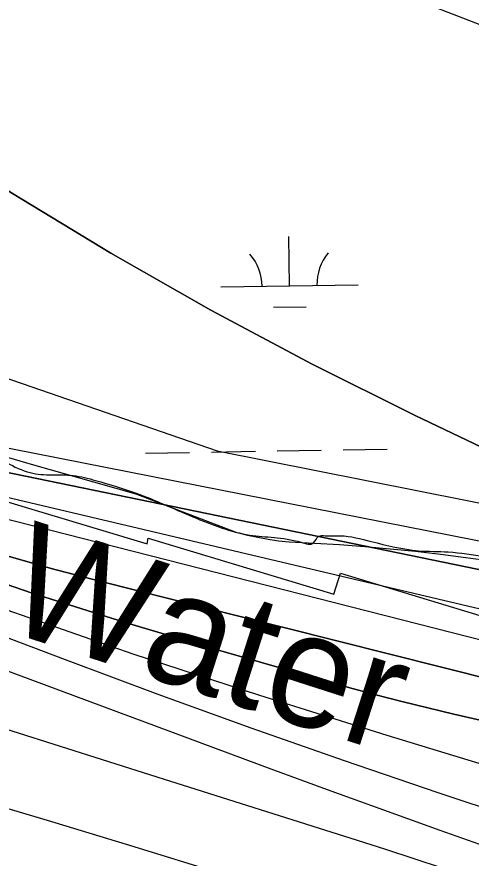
# Model space of a CAD drawing. Extents: x 3855477 to 3893699, y 299188 to 325115.
# Drawn here: x 3885645 to 3885976, y 318530 to 319143 of the extents above; entities that cross this region are included whole.
import ezdxf

# ---------------------------------------------------------------- set-up
doc = ezdxf.new("R2010")
doc.units = 0
for name, color, linetype in [('V-RIVR-EDGE', 7, 'Continuous'), ('V-RIVR-IDEN', 7, 'Continuous'), ('V-RRAP-FSHR', 7, 'Continuous'), ('V-RRAP-RVMT', 7, 'Continuous'), ('V-TOPO-DPTH', 7, 'Continuous'), ('V-TOPO-MAJR', 7, 'Continuous'), ('V-TOPO-MINR', 7, 'Continuous'), ('V-TOPO-WATR', 7, 'Continuous'), ('V-WETL-SWMP', 7, 'Continuous')]:
    doc.layers.add(name, color=color, linetype=linetype)

msp = doc.modelspace()

# ---------------------------------------------------------------- linework, layer by layer
at = {"layer": 'V-RIVR-EDGE'}
msp.add_spline([(3882913.07, 320040.06), (3882915.62, 320023.31), (3882920.75, 320004.57), (3882925.91, 319994.19), (3882938.63, 319980.21), (3882958.1, 319959.44), (3882969.63, 319947.06), (3882988.69, 319921.11), (3882997.83, 319910.32), (3883016.92, 319894.33), (3883040.79, 319875.15), (3883065.46, 319858.35), (3883074.21, 319851.15), (3883076.99, 319846.76), (3883076.17, 319838.39), (3883079.35, 319835.99), (3883089.7, 319829.59), (3883100.85, 319827.57), (3883118.38, 319827.13), (3883127.15, 319826.31), (3883136.71, 319823.5), (3883150.24, 319817.88), (3883163.79, 319815.46), (3883172.55, 319812.25), (3883186.87, 319803.45), (3883203.98, 319792.64), (3883220.31, 319786.63), (3883247, 319780.98), (3883267.7, 319771.76), (3883286.41, 319765.34), (3883334.2, 319752.07), (3883358.49, 319742.84), (3883374.02, 319734.83), (3883397.11, 319726.41), (3883413.05, 319725.17), (3883429.78, 319723.94), (3883441.34, 319723.11), (3883453.29, 319720.69), (3883466.02, 319713.09), (3883479.95, 319705.08), (3883489.91, 319704.26), (3883527.34, 319690.22), (3883553.21, 319677), (3883567.55, 319671.39), (3883604.17, 319654.96), (3883613.73, 319653.34), (3883624.49, 319652.91), (3883634.45, 319650.1), (3883661.52, 319638.48), (3883676.25, 319631.27), (3883688.98, 319621.67), (3883706.1, 319614.45), (3883729.19, 319605.63), (3883766.61, 319588.4), (3883795.68, 319577.97), (3883823.95, 319569.53), (3883888.45, 319543.06), (3883936.22, 319521.82), (3883952.94, 319515.8), (3884165.99, 319447.53), (3884193.47, 319441.08), (3884330.86, 319398.5), (3884355.55, 319389.67), (3884375.06, 319382.05), (3884570.17, 319313.42), (3884589.68, 319305.4), (3884662.93, 319270.94), (3884854.78, 319175.22), (3884883.03, 319156.42), (3884897.36, 319146.82), (3884909.7, 319140.41), (3884939.96, 319128.78), (3884943.14, 319128.77), (3884951.91, 319128.75), (3884958.28, 319127.14), (3884973.81, 319120.72), (3884980.98, 319119.91), (3884992.54, 319118.68), (3885018.83, 319115.43), (3885038.75, 319110.2), (3885055.47, 319103.78), (3885077.75, 319090.97), (3885091.29, 319082.97), (3885105.22, 319077.36), (3885120.75, 319072.53), (3885137.87, 319066.51), (3885153.8, 319061.69), (3885176.1, 319054.07), (3885192.42, 319047.25), (3885212.74, 319042.02), (3885236.64, 319036.38), (3885260.93, 319028.75), (3885280.84, 319023.52), (3885320.26, 319009.47), (3885333.41, 319006.65), (3885341.78, 319010.61), (3885348.96, 319010.6), (3885360.91, 319007.38), (3885367.27, 319002.18), (3885375.21, 318990.6), (3885390.72, 318976.62), (3885409.81, 318961.03), (3885442.04, 318941.02), (3885463.54, 318930.61), (3885519.64, 318891.41), (3885550.26, 318866.63), (3885563.39, 318858.22), (3885583.3, 318852.6), (3885601.22, 318845.78), (3885609.58, 318839.78), (3885620.71, 318828.19), (3885637.42, 318818.19), (3885654.54, 318810.97), (3885670.48, 318809.34), (3885686.02, 318808.9), (3885702.35, 318805.27), (3885731.82, 318796.03), (3885773.22, 318778.8), (3885814.64, 318765.54), (3885852.09, 318760.27), (3885861.25, 318759.85), (3885864.85, 318764.62), (3885869.63, 318765.01), (3885880.79, 318764.98), (3885903.1, 318760.94), (3885937.76, 318754.08), (3885959.28, 318753.23), (3885985.97, 318749.97), (3886007.49, 318748.72), (3886012.67, 318748.71), (3886021.02, 318743.51), (3886024.61, 318743.5), (3886036.97, 318744.27), (3886045.74, 318744.25), (3886058.49, 318742.62), (3886070.03, 318737.81), (3886081.98, 318736.58), (3886104.29, 318732.54), (3886127, 318728.5), (3886153.69, 318723.65), (3886184.76, 318716.8), (3886220.6, 318705.55), (3886238.12, 318702.32), (3886252.87, 318700.69), (3886283.53, 318690.25), (3886299.85, 318684.24), (3886315.4, 318684.2), (3886332.93, 318683.76), (3886350.45, 318679.33), (3886367.98, 318674.1), (3886377.54, 318674.88), (3886395.08, 318673.24), (3886413.41, 318672), (3886429.73, 318666.78), (3886442.46, 318658.38), (3886451.22, 318653.57), (3886461.17, 318649.56), (3886487.46, 318641.93), (3886521.71, 318631.88), (3886548.79, 318623.04), (3886589.41, 318610.59), (3886599.37, 318610.16), (3886610.52, 318606.15), (3886629.62, 318593.75), (3886639.95, 318584.16), (3886659.06, 318574.95), (3886680.55, 318563.73), (3886701.66, 318556.11), (3886720.37, 318549.29), (3886735.5, 318541.28), (3886747.05, 318538.06), (3886762.98, 318535.23), (3886783.28, 318525.62), (3886805.58, 318518.39), (3886818.33, 318514.77), (3886870.9, 318500.69), (3886884.85, 318500.66), (3886895.21, 318500.63), (3886902.37, 318496.23), (3886910.34, 318494.22), (3886931.84, 318488.59), (3886964.9, 318480.53), (3886991.19, 318474.09), (3886999.96, 318474.07), (3887005.54, 318476.05), (3887011.13, 318481.22), (3887013.93, 318481.61), (3887016.31, 318480.41), (3887017.5, 318474.82), (3887019.08, 318470.84), (3887027.44, 318468.02), (3887043.37, 318462.8), (3887054.52, 318458.39), (3887069.66, 318455.96), (3887077.22, 318453.95), (3887087.58, 318450.74), (3887101.92, 318446.72), (3887154.86, 318424.27), (3887167.61, 318420.65), (3887188.32, 318414.62), (3887203.44, 318407.41), (3887217.38, 318402.2), (3887228.13, 318399.38), (3887240.08, 318394.17), (3887254.8, 318385.36), (3887275.5, 318376.55), (3887283.06, 318370.55), (3887288.63, 318366.15), (3887293.81, 318366.14), (3887302.57, 318364.52), (3887320.89, 318356.11), (3887334.82, 318348.9), (3887347.56, 318344.88), (3887367.07, 318337.66), (3887387.36, 318324.86), (3887405.68, 318317.64), (3887416.03, 318315.62), (3887424, 318315.2), (3887432.36, 318310.4), (3887439.92, 318306), (3887457.84, 318300.37), (3887483.72, 318289.55), (3887497.26, 318286.33), (3887517.96, 318277.11), (3887536.28, 318269.09), (3887554.6, 318263.47), (3887566.94, 318261.05), (3887592.03, 318252.62), (3887630.66, 318239.77), (3887658.93, 318229.73), (3887684.82, 318222.5), (3887705.92, 318216.86), (3887729.42, 318208.84), (3887756.1, 318199.6), (3887774.81, 318191.98), (3887794.32, 318183.97), (3887813.43, 318177.94), (3887834.53, 318168.72), (3887845.28, 318163.12), (3887852.04, 318156.72), (3887853.62, 318153.13), (3887859.19, 318148.34), (3887867.55, 318142.74), (3887873.92, 318140.73), (3887888.65, 318136.31), (3887904.19, 318132.68), (3887912.95, 318129.07), (3887924.5, 318126.65), (3887934.06, 318127.03), (3887939.24, 318126.62), (3887957.56, 318119.8), (3887971.5, 318115.78), (3887987.43, 318111.35), (3888004.95, 318104.93), (3888020.48, 318101.71), (3888032.43, 318098.49), (3888062.28, 318083.27), (3888089.35, 318070.85), (3888114.83, 318059.23), (3888138.32, 318051.2), (3888172.17, 318040.36), (3888205.22, 318029.12), (3888225.54, 318024.28), (3888240.66, 318017.87), (3888260.96, 318005.46), (3888270.51, 317999.06), (3888283.25, 317993.05), (3888296.78, 317985.85), (3888310.72, 317981.83), (3888328.24, 317977), (3888351.34, 317970.57), (3888385.2, 317962.91), (3888403.91, 317956.89), (3888426.21, 317947.67), (3888456.86, 317934.44), (3888480.34, 317921.63), (3888501.05, 317912.81), (3888524.54, 317903.58), (3888535.69, 317900.37), (3888548.83, 317894.36), (3888572.72, 317886.73), (3888589.44, 317880.31), (3888622.09, 317867.87), (3888643.59, 317858.65), (3888662.69, 317846.65), (3888675.03, 317839.84), (3888693.74, 317831.83), (3888718.42, 317821.41), (3888732.76, 317816.59), (3888741.11, 317810.59), (3888752.26, 317808.17), (3888769.39, 317803.34), (3888782.92, 317796.93), (3888796.05, 317787.34), (3888809.18, 317778.14), (3888821.52, 317772.13), (3888833.87, 317768.91), (3888876.07, 317752.47), (3888901.55, 317743.64), (3888917.88, 317736.42), (3888936.19, 317728.41), (3888954.89, 317717.2), (3888975.6, 317709.18), (3888995.91, 317704.35), (3889006.66, 317698.74), (3889030.14, 317685.93), (3889058.39, 317669.52), (3889086.65, 317654.7), (3889114.52, 317640.69), (3889137.61, 317630.67), (3889158.31, 317621.45), (3889182.2, 317611.82), (3889201.3, 317602.61), (3889223.19, 317589.8), (3889248.68, 317581.37), (3889266.99, 317574.95), (3889284.91, 317567.33), (3889318.74, 317550.51), (3889342.24, 317543.68), (3889366.53, 317536.05), (3889375.29, 317532.84), (3889379.27, 317530.04), (3889383.64, 317525.24), (3889392.8, 317522.03), (3889413.1, 317513.61), (3889433.81, 317506.79), (3889450.93, 317497.98), (3889480.78, 317481.96), (3889501.08, 317472.74), (3889535.73, 317462.3), (3889554.43, 317453.08), (3889589.06, 317435.86), (3889622.89, 317417.05), (3889642, 317409.83), (3889673.05, 317391.82), (3889721.6, 317364.59), (3889737.12, 317353.8), (3889772.53, 317332.98), (3889784.87, 317326.18), (3889810.73, 317308.18), (3889827.85, 317302.56), (3889858.1, 317286.54), (3889879.99, 317274.53), (3889894.73, 317269.32), (3889918.2, 317253.71), (3889950.03, 317230.12), (3889967.52, 317212.94), (3889983.02, 317195.77), (3890012.06, 317173.78), (3890105.95, 317108.58), (3890125.44, 317093.79), (3890144.94, 317082.58), (3890167.64, 317074.95), (3890186.35, 317064.94), (3890221.77, 317046.92), (3890257.99, 317025.31), (3890331.22, 316987.67), (3890369.83, 316967.65), (3890390.93, 316957.63), (3890407.64, 316945.63), (3890422.75, 316932.04), (3890429.51, 316927.25), (3890449.01, 316914.05), (3890471.7, 316903.63), (3890490.01, 316896.41), (3890499.96, 316888.01), (3890521.03, 316869.23), (3890534.96, 316861.62), (3890551.28, 316852.82), (3890573.17, 316840.01), (3890585.89, 316827.22), (3890608.17, 316813.62), (3890639.21, 316793.62), (3890667.46, 316774.42), (3890678.59, 316764.43), (3890688.53, 316754.44), (3890700.87, 316746.84), (3890712.81, 316743.22), (3890739.5, 316735.18), (3890774.52, 316714.77), (3890820.28, 316686.76), (3890859.27, 316660.76), (3890897.07, 316634.76), (3890934.87, 316609.56), (3890937.66, 316609.55), (3890950.8, 316605.93), (3890969.5, 316592.34), (3890995.35, 316573.54), (3891054.64, 316535.14), (3891075.74, 316526.32), (3891110.75, 316503.11), (3891142.19, 316482.71), (3891182.78, 316458.7), (3891207.05, 316441.9), (3891221.78, 316435.89), (3891228.94, 316432.28), (3891244.86, 316421.88), (3891276.68, 316396.29), (3891289.02, 316391.08), (3891298.17, 316384.68), (3891322.84, 316368.28), (3891339.94, 316353.89), (3891357.06, 316344.68), (3891370.59, 316337.08), (3891398.44, 316318.28), (3891409.82, 316310.65)], degree=3, dxfattribs=at)
at = {"layer": 'V-RRAP-FSHR'}
msp.add_lwpolyline([(3881564.99, 320168.46), (3882290.98, 320136.72), (3882577.49, 320103.12), (3882856.66, 320036.35), (3883056.04, 319933.58), (3883261.47, 319808.51), (3883906.09, 319563.49), (3885130.13, 319086.36), (3885457.8, 318941.62), (3885790.86, 318826.85), (3886046.53, 318776.2), (3886299.61, 318727.08), (3886656.22, 318620.28), (3887457.69, 318350.27), (3888209.07, 318088.36), (3889125.14, 317701.45), (3889947.72, 317302.4), (3889966.68, 317265.01)], dxfattribs=at)
at = {"layer": 'V-RRAP-RVMT'}
for p, q in [((3885618.83, 318795.48), (3885739.9, 318759.13)), ((3885739.9, 318759.13), (3885740.64, 318763.28)), ((3885740.64, 318763.28), (3885875.98, 318722.52)), ((3885875.98, 318722.52), (3885880.72, 318737.72)), ((3885880.72, 318737.72), (3886015.19, 318696.92))]:
    msp.add_line(p, q, dxfattribs=at)
at = {"layer": 'V-TOPO-DPTH'}
for points in [[(3883112.97, 320244.44), (3887109.51, 318702.65)], [(3885448.14, 319148.24), (3885460.79, 319137.33), (3885480.57, 319121.03), (3885500.81, 319105.35), (3885521.73, 319090.59), (3885543.11, 319076.45), (3885641.74, 319014.35), (3885713.49, 318970.91), (3885786.18, 318929.19), (3885860.28, 318890.02), (3885935.32, 318852.57), (3886172.34, 318739.4), (3886178.17, 318736.71), (3886184.05, 318734.12), (3886190, 318731.68), (3886195.98, 318729.35), (3886244.96, 318711.02), (3886275.57, 318699.89), (3886306.32, 318689.16), (3886337.26, 318679.03), (3886368.34, 318669.28), (3886508, 318626.95)], [(3886508, 318626.95), (3886368.34, 318669.28), (3886337.26, 318679.03), (3886306.32, 318689.16), (3886275.57, 318699.89), (3886244.96, 318711.02), (3886195.98, 318729.35), (3886190, 318731.68), (3886184.05, 318734.12), (3886178.17, 318736.71), (3886172.34, 318739.4), (3885935.32, 318852.57), (3885860.28, 318890.02), (3885786.18, 318929.19), (3885713.49, 318970.91), (3885641.74, 319014.35), (3885543.11, 319076.45), (3885521.73, 319090.59), (3885500.81, 319105.35), (3885480.57, 319121.03), (3885460.79, 319137.33), (3885448.14, 319148.24)], [(3884819.41, 319130.22), (3885239.91, 318936.8), (3885265.03, 318925.35), (3885290.2, 318914.03), (3885315.44, 318902.88), (3885340.75, 318891.85), (3885383.16, 318873.54), (3885387.31, 318871.78), (3885391.47, 318870.07), (3885395.66, 318868.42), (3885399.86, 318866.81), (3885421.03, 318858.87), (3885428.89, 318856.09), (3885436.81, 318853.53), (3885444.83, 318851.27), (3885452.91, 318849.22), (3885461.07, 318847.59), (3886112.66, 318713.38), (3886139.13, 318704.15), (3886165.62, 318695.02), (3886192.16, 318686.04), (3886218.74, 318677.15), (3886360.46, 318630.17), (3886458, 318598.12)], [(3884796.14, 319079.6), (3885340.51, 318856.65), (3885359.35, 318849.03), (3885378.24, 318841.53), (3885397.2, 318834.19), (3885416.2, 318826.97), (3885497.5, 318796.48), (3885540.13, 318781.21), (3885583.04, 318766.77), (3885626.34, 318753.61), (3885669.92, 318741.28), (3885691.37, 318735.56), (3885724.52, 318727.13), (3886070.4, 318640.09), (3886100.8, 318630.96), (3886131.17, 318621.72), (3886161.49, 318612.33), (3886191.78, 318602.84), (3886247.23, 318585.31), (3886305.22, 318566.99), (3886363.23, 318548.71), (3886421.25, 318530.48)], [(3886421.25, 318530.48), (3886363.23, 318548.71), (3886305.22, 318566.99), (3886247.23, 318585.31), (3886191.78, 318602.84), (3886161.49, 318612.33), (3886131.17, 318621.72), (3886100.8, 318630.96), (3886070.4, 318640.09), (3885724.52, 318727.13), (3885691.37, 318735.56), (3885669.92, 318741.28), (3885626.34, 318753.61), (3885583.04, 318766.77), (3885540.13, 318781.21), (3885497.5, 318796.48), (3885416.2, 318826.97), (3885397.2, 318834.19), (3885378.24, 318841.53), (3885359.35, 318849.03), (3885340.51, 318856.65), (3884796.14, 319079.6)], [(3886458, 318598.12), (3886360.46, 318630.17), (3886218.74, 318677.15), (3886192.16, 318686.04), (3886165.62, 318695.02), (3886139.13, 318704.15), (3886112.66, 318713.38), (3885461.07, 318847.59), (3885452.91, 318849.22), (3885444.83, 318851.27), (3885436.81, 318853.53), (3885428.89, 318856.09), (3885421.03, 318858.87), (3885399.86, 318866.81), (3885395.66, 318868.42), (3885391.47, 318870.07), (3885387.31, 318871.78), (3885383.16, 318873.54), (3885360.96, 318883.12)], [(3886459.54, 318549.28), (3886417.86, 318561.6), (3886376.2, 318573.98), (3886334.56, 318586.45), (3886292.94, 318598.97), (3886243.51, 318613.89), (3886226.64, 318619.05), (3886209.78, 318624.31), (3886192.97, 318629.69), (3886176.19, 318635.16), (3886159.42, 318640.66), (3886142.63, 318646.11), (3886125.82, 318651.49), (3886108.99, 318656.82), (3885582.68, 318790.95)], [(3886459.54, 318549.28), (3886417.86, 318561.6), (3886376.2, 318573.98), (3886334.56, 318586.45), (3886292.94, 318598.97), (3886243.51, 318613.89), (3886226.64, 318619.05), (3886209.78, 318624.31), (3886192.97, 318629.69), (3886176.19, 318635.16), (3886159.42, 318640.66), (3886142.63, 318646.11), (3886125.82, 318651.49), (3886108.99, 318656.82), (3885582.68, 318790.95)], [(3885589.71, 318745.9), (3885656.09, 318723.19), (3885723.01, 318702.09), (3885790.27, 318682.08), (3885887.72, 318654.36), (3885906.57, 318649.18), (3885925.48, 318644.21), (3885944.47, 318639.58), (3885963.52, 318635.17), (3885982.57, 318630.77), (3886001.57, 318626.17), (3886020.49, 318621.25), (3886039.36, 318616.12), (3886086.71, 318602.83), (3886102.39, 318598.39), (3886118.05, 318593.9), (3886133.68, 318589.32), (3886149.3, 318584.69), (3886313.14, 318535.68), (3886410.6, 318506.27), (3886507.95, 318476.52)], [(3886507.95, 318476.52), (3886410.6, 318506.27), (3886313.14, 318535.68), (3886149.3, 318584.69), (3886133.68, 318589.32), (3886118.05, 318593.9), (3886102.39, 318598.39), (3886086.71, 318602.83), (3886039.36, 318616.12), (3886020.49, 318621.25), (3886001.57, 318626.17), (3885982.57, 318630.77), (3885963.52, 318635.17), (3885944.47, 318639.58), (3885925.48, 318644.21), (3885906.57, 318649.18), (3885887.72, 318654.36), (3885790.27, 318682.08), (3885723.01, 318702.09), (3885656.09, 318723.19), (3885589.71, 318745.9)]]:
    msp.add_lwpolyline(points, dxfattribs=at)
at = {"layer": 'V-TOPO-MAJR'}
msp.add_lwpolyline([(3886503.26, 318449.74), (3886145.33, 318550.72), (3886140.37, 318552.11), (3886135.41, 318553.5), (3886130.44, 318554.88), (3886125.47, 318556.25), (3886121.72, 318557.28), (3886118.63, 318558.12), (3886115.53, 318558.97), (3886112.44, 318559.81), (3886109.34, 318560.64), (3886105.54, 318561.66), (3886104.34, 318561.99), (3886101.96, 318562.67), (3886100.77, 318563.02), (3885914.71, 318619.48), (3885822, 318648.57), (3885729.69, 318678.8), (3885637.96, 318710.77)], dxfattribs=at)
at = {"layer": 'V-TOPO-MINR'}
for points in [[(3886434.35, 318626.4), (3886369.63, 318648.62), (3886305.06, 318671.29), (3886205.47, 318706.86), (3886190.84, 318712.15), (3886176.23, 318717.52), (3886161.66, 318723), (3886147.12, 318728.56), (3885405.95, 318874.53), (3885404.03, 318874.42), (3885400.25, 318875.16), (3885398.41, 318875.78), (3885395.26, 318876.96), (3885394.25, 318877.37), (3885393.75, 318877.59), (3885388.84, 318879.72), (3885385.88, 318881.02), (3885382.94, 318882.34), (3885380, 318883.68), (3885377.08, 318885.03), (3884838.22, 319136.99)], [(3886458, 318598.12), (3886360.46, 318630.17), (3886218.74, 318677.15), (3886192.16, 318686.04), (3886165.62, 318695.02), (3886139.13, 318704.15), (3886112.66, 318713.38), (3885461.07, 318847.59), (3885452.91, 318849.22), (3885444.83, 318851.27), (3885436.81, 318853.53), (3885428.89, 318856.09), (3885421.03, 318858.87), (3885399.86, 318866.81), (3885395.66, 318868.42), (3885391.47, 318870.07), (3885387.31, 318871.78), (3885383.16, 318873.54), (3885340.75, 318891.85), (3885315.44, 318902.88), (3885290.2, 318914.03), (3885265.03, 318925.35), (3885239.91, 318936.8), (3884819.41, 319130.22)], [(3886421.25, 318530.48), (3886363.23, 318548.71), (3886305.22, 318566.99), (3886247.23, 318585.31), (3886191.78, 318602.84), (3886161.49, 318612.33), (3886131.17, 318621.72), (3886100.8, 318630.96), (3886070.4, 318640.09), (3885724.52, 318727.13), (3885691.37, 318735.56), (3885669.92, 318741.28), (3885626.34, 318753.61), (3885583.04, 318766.77), (3885540.13, 318781.21), (3885497.5, 318796.48), (3885416.2, 318826.97), (3885397.2, 318834.19), (3885378.24, 318841.53), (3885359.35, 318849.03), (3885340.51, 318856.65), (3884796.14, 319079.6)], [(3886517.59, 318553.95), (3886166.48, 318657.83), (3886158.43, 318660.22), (3886150.38, 318662.62), (3886142.34, 318665.04), (3886134.31, 318667.47), (3886126.29, 318669.95), (3886118.29, 318672.5), (3886110.32, 318675.15), (3886102.38, 318677.86), (3886093.39, 318680.99), (3886080.94, 318685.24), (3886068.46, 318689.4), (3886055.93, 318693.41), (3886043.37, 318697.33), (3885536.87, 318816.58)], [(3886446.59, 318432.91), (3886391.31, 318447.14), (3886340.68, 318460.45), (3886290.15, 318474.1), (3886239.76, 318488.27), (3886189.46, 318502.77), (3886123.21, 318522.26), (3886106.14, 318527.37), (3886089.11, 318532.61), (3886072.14, 318538.03), (3886055.2, 318543.57), (3885952.11, 318577.89), (3885883.81, 318601.09), (3885815.7, 318624.85), (3885747.88, 318649.43), (3885680.27, 318674.56), (3885367.16, 318793.09)], [(3886459.54, 318549.28), (3886417.86, 318561.6), (3886376.2, 318573.98), (3886334.56, 318586.45), (3886292.94, 318598.97), (3886243.51, 318613.89), (3886226.64, 318619.05), (3886209.78, 318624.31), (3886192.97, 318629.69), (3886176.19, 318635.16), (3886159.42, 318640.66), (3886142.63, 318646.11), (3886125.82, 318651.49), (3886108.99, 318656.82), (3885582.68, 318790.95)], [(3886507.95, 318476.52), (3886410.6, 318506.27), (3886313.14, 318535.68), (3886149.3, 318584.69), (3886133.68, 318589.32), (3886118.05, 318593.9), (3886102.39, 318598.39), (3886086.71, 318602.83), (3886039.36, 318616.12), (3886020.49, 318621.25), (3886001.57, 318626.17), (3885982.57, 318630.77), (3885963.52, 318635.17), (3885944.47, 318639.58), (3885925.48, 318644.21), (3885906.57, 318649.18), (3885887.72, 318654.36), (3885790.27, 318682.08), (3885723.01, 318702.09), (3885656.09, 318723.19), (3885589.71, 318745.9)], [(3886465.14, 318390.59), (3886367.74, 318418.3), (3886270.69, 318447.25), (3886137.89, 318488.22), (3886107.54, 318497.77), (3886077.27, 318507.55), (3886047.11, 318517.66), (3886017.03, 318527.99), (3885994.65, 318535.82), (3885953.47, 318550.36), (3885912.34, 318565.06), (3885871.31, 318579.99), (3885830.33, 318595.08), (3885635.56, 318667.46)], [(3885605.84, 318634.09), (3885676.45, 318611.83), (3885747.05, 318589.54), (3885892.96, 318543.43), (3885913.63, 318536.79), (3885934.26, 318530.02), (3885954.82, 318523.05), (3885975.34, 318515.94), (3885991.35, 318510.31), (3886003.83, 318505.91), (3886016.3, 318501.51), (3886028.77, 318497.09), (3886041.24, 318492.66), (3886053.71, 318488.26), (3886066.2, 318483.9), (3886078.71, 318479.61), (3886091.25, 318475.38), (3886614.09, 318300.16)], [(3885604.55, 318576.25), (3885667.08, 318557.76), (3885730.17, 318538.7), (3885793.11, 318519.17), (3885855.82, 318498.92), (3885918.38, 318478.19), (3885988.85, 318454.38), (3886016.18, 318445), (3886043.44, 318435.44), (3886070.61, 318425.61), (3886097.71, 318415.6), (3886251.52, 318357.9), (3886349.32, 318321.24), (3886447.13, 318284.6)]]:
    msp.add_lwpolyline(points, dxfattribs=at)
at = {"layer": 'V-TOPO-WATR'}
msp.add_lwpolyline([(3886508, 318626.95), (3886368.34, 318669.28), (3886337.26, 318679.03), (3886306.32, 318689.16), (3886275.57, 318699.89), (3886244.96, 318711.02), (3886195.98, 318729.35), (3886190, 318731.68), (3886184.05, 318734.12), (3886178.17, 318736.71), (3886172.34, 318739.4), (3885935.32, 318852.57), (3885860.28, 318890.02), (3885786.18, 318929.19), (3885713.49, 318970.91), (3885641.74, 319014.35), (3885543.11, 319076.45), (3885521.73, 319090.59), (3885500.81, 319105.35), (3885480.57, 319121.03), (3885460.79, 319137.33), (3885448.14, 319148.24)], dxfattribs=at)
at = {"layer": 'V-WETL-SWMP'}
for p, q in [((3885843.65, 318947.02), (3885843.07, 318983.01)), ((3885793.66, 318946.2), (3885893.65, 318947.83)), ((3885831.91, 318931.39), (3885855.9, 318931.78)), ((3885738.78, 318825.22), (3885770.78, 318825.74)), ((3885786.77, 318826), (3885818.77, 318826.52)), ((3885834.77, 318826.79), (3885866.76, 318827.31)), ((3885882.76, 318827.57), (3885914.76, 318828.09)), ((3885655.51, 318817), (3885630.19, 318824.38)), ((3885731.85, 318795.24), (3885655.51, 318817)), ((3885805.51, 318767.15), (3885731.85, 318795.24)), ((3885812.97, 318765.29), (3885805.51, 318767.15)), ((3885820.49, 318763.66), (3885812.97, 318765.29)), ((3885828.05, 318762.28), (3885820.49, 318763.66)), ((3885835.66, 318761.15), (3885828.05, 318762.28)), ((3885843.3, 318760.26), (3885835.66, 318761.15)), ((3885861.76, 318759.41), (3885843.3, 318760.26)), ((3885880.2, 318758.3), (3885861.76, 318759.41)), ((3885898.62, 318756.94), (3885880.2, 318758.3)), ((3885917.03, 318755.34), (3885898.62, 318756.94)), ((3885935.41, 318753.48), (3885917.03, 318755.34)), ((3885953.77, 318751.38), (3885935.41, 318753.48)), ((3885972.09, 318749.02), (3885953.77, 318751.38)), ((3885990.38, 318746.42), (3885972.09, 318749.02))]:
    msp.add_line(p, q, dxfattribs=at)
for centre, start, end in [((3885788.41, 318946.59), 0.16154, 41.7052), ((3885898.88, 318948.39), 140.16154, 181.7052)]:
    msp.add_arc(centre, 35.25, start, end, dxfattribs=at)

# ---------------------------------------------------------------- texts
at = {"layer": 'V-RIVR-IDEN'}
msp.add_text('Water', height=83, rotation=342.17804, dxfattribs=at).set_placement((3885631.79, 318697.37))

doc.saveas('drawing.dxf')
